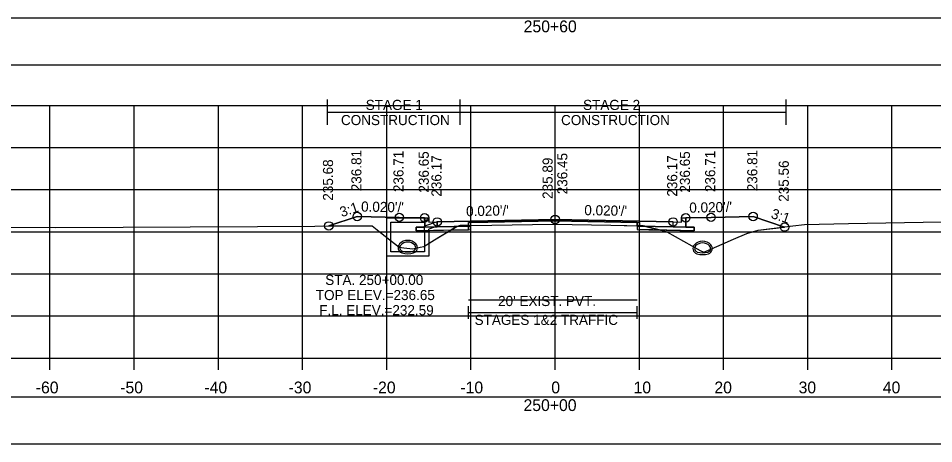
# Model space of a CAD drawing. Extents: x 1369627 to 1374022, y 380035 to 398173.
# Drawn here: x 1372034.8 to 1372143.5, y 391191.1 to 391241.7 of the extents above; entities that cross this region are included whole.
import ezdxf

# ---------------------------------------------------------------- set-up
doc = ezdxf.new("R2010")
doc.units = 0
for name, color, linetype in [('Default', 7, 'Continuous'), ('R_Alt Surface', 7, 'Continuous'), ('R_Axis', 7, 'Continuous'), ('R_Axis Annot', 7, 'Continuous'), ('R_Drive', 7, 'Continuous'), ('R_Exist Surface', 7, 'Continuous'), ('R_Fin Surface', 7, 'Continuous'), ('R_Grid', 7, 'Continuous'), ('R_MOT', 7, 'Continuous'), ('R_No Plot', 7, 'Continuous'), ('R_Water', 7, 'Continuous'), ('R_Water Annot', 7, 'Continuous'), ('R_Xsect Elev', 7, 'Continuous'), ('R_Xsect Slope', 7, 'Continuous'), ('T_Vehicle Path Rt', 7, 'Continuous')]:
    doc.layers.add(name, color=color, linetype=linetype)

msp = doc.modelspace()

# ---------------------------------------------------------------- linework, layer by layer
at = {"layer": 'Default'}
for p, q in [((1372088.25, 391205.99), (1372088.25, 391207.49)), ((1372108.25, 391205.99), (1372108.25, 391207.49)), ((1372088.25, 391206.74), (1372108.25, 391206.74))]:
    msp.add_line(p, q, dxfattribs=at)
for points in [[(1371948.53, 391236.17), (1372248.53, 391236.17), (1372248.53, 391241.69), (1371948.53, 391241.69)], [(1372083.02, 391217.98), (1372083.52, 391217.98), (1372083.53, 391217.48), (1372084.53, 391217.5), (1372084.53, 391216.91), (1372083.03, 391216.88)], [(1372113.53, 391217.48), (1372113.54, 391217.98), (1372114.04, 391217.98), (1372114.03, 391216.88), (1372112.53, 391216.91), (1372112.53, 391217.5)], [(1371948.53, 391191.15), (1372248.53, 391191.15), (1372248.53, 391196.67), (1371948.53, 391196.67)]]:
    msp.add_lwpolyline(points, close=True, dxfattribs=at)
at = {"layer": 'R_Alt Surface'}
msp.add_lwpolyline([(1372083.03, 391217.98), (1372083.03, 391216.88), (1372084.53, 391216.91), (1372088.25, 391216.99), (1372088.25, 391217.41), (1372098.53, 391217.61), (1372108.25, 391217.42), (1372108.25, 391217), (1372112.53, 391216.91), (1372114.03, 391216.88), (1372114.03, 391217.98)], dxfattribs=at)
for points in [[(1372082.03, 391216.86), (1372083.03, 391216.88), (1372084.53, 391216.91), (1372088.25, 391216.99), (1372088.25, 391216.57), (1372082.03, 391216.45)], [(1372115.03, 391216.86), (1372114.03, 391216.88), (1372112.53, 391216.91), (1372108.25, 391217), (1372108.25, 391216.58), (1372115.03, 391216.45)]]:
    msp.add_lwpolyline(points, close=True, dxfattribs=at)
at = {"layer": 'R_Axis'}
for p, q in [((1371948.53, 391201.33), (1372248.53, 391201.33)), ((1372038.53, 391199.93), (1372038.53, 391201.33)), ((1372048.53, 391199.93), (1372048.53, 391201.33)), ((1372058.53, 391199.93), (1372058.53, 391201.33)), ((1372068.53, 391199.93), (1372068.53, 391201.33)), ((1372078.53, 391199.93), (1372078.53, 391201.33)), ((1372088.53, 391199.93), (1372088.53, 391201.33)), ((1372098.53, 391199.93), (1372098.53, 391201.33)), ((1372108.53, 391199.93), (1372108.53, 391201.33)), ((1372118.53, 391199.93), (1372118.53, 391201.33)), ((1372128.53, 391199.93), (1372128.53, 391201.33)), ((1372138.53, 391199.93), (1372138.53, 391201.33))]:
    msp.add_line(p, q, dxfattribs=at)
at = {"layer": 'R_Drive'}
for centre, radius, start, end in [((1372116.04, 391213.85), 1.35, 43.6485, 136.3515), ((1372115.53, 391214.34), 0.646, 136.3515, 253.9529), ((1372115.53, 391214.34), 0.438, 136.3515, 253.9529), ((1372116.04, 391213.85), 1.15, 43.6485, 136.3515), ((1372116.04, 391216.12), 2.29, 253.9529, 286.0471), ((1372116.55, 391214.34), 0.438, 286.0471, 43.6485), ((1372116.55, 391214.34), 0.646, 286.0471, 43.6485), ((1372116.04, 391216.12), 2.5, 253.9529, 286.0471)]:
    msp.add_arc(centre, radius, start, end, dxfattribs=at)
at = {"layer": 'R_Exist Surface'}
msp.add_lwpolyline([(1371994.28, 391216.96), (1372039.22, 391216.82), (1372063.18, 391216.97), (1372076.78, 391217.05), (1372077.8, 391216.24), (1372080.01, 391214.49), (1372080.56, 391214.43), (1372081.62, 391214.31), (1372082.48, 391214.48), (1372082.92, 391214.57), (1372084.18, 391215.37), (1372086.85, 391216.97), (1372087.11, 391217.03), (1372087.26, 391217.07), (1372091.01, 391217.12), (1372098.25, 391217.23), (1372105.16, 391217.1), (1372108.99, 391217.02), (1372111.39, 391216.44), (1372111.79, 391216.33), (1372115.77, 391214.1), (1372116.17, 391213.89), (1372116.74, 391214.16), (1372119.71, 391215.44), (1372121.28, 391216.12), (1372122.62, 391216.5), (1372126.75, 391217.02), (1372128.14, 391217.21), (1372133.37, 391217.3), (1372144.44, 391217.52)], dxfattribs=at)
at = {"layer": 'R_Fin Surface'}
msp.add_lwpolyline([(1372071.65, 391217.02), (1372075.02, 391218.14), (1372080.02, 391218.04), (1372083.02, 391217.98), (1372083.52, 391217.98), (1372083.53, 391217.48), (1372084.53, 391217.5), (1372086.53, 391217.54), (1372098.53, 391217.78), (1372110.53, 391217.54), (1372112.53, 391217.5), (1372113.53, 391217.48), (1372113.54, 391217.98), (1372114.04, 391217.98), (1372117.04, 391218.04), (1372122.04, 391218.14), (1372125.78, 391216.89)], dxfattribs=at)
at = {"layer": 'R_Grid'}
for p, q in [((1371948.53, 391231.33), (1372248.53, 391231.33)), ((1372038.53, 391201.33), (1372038.53, 391231.33)), ((1372048.53, 391201.33), (1372048.53, 391231.33)), ((1372058.53, 391201.33), (1372058.53, 391231.33)), ((1372068.53, 391201.33), (1372068.53, 391231.33)), ((1372078.53, 391201.33), (1372078.53, 391231.33)), ((1372088.53, 391201.33), (1372088.53, 391231.33)), ((1372098.53, 391201.33), (1372098.53, 391231.33)), ((1372108.53, 391201.33), (1372108.53, 391231.33)), ((1372118.53, 391201.33), (1372118.53, 391231.33)), ((1372128.53, 391201.33), (1372128.53, 391231.33)), ((1372138.53, 391201.33), (1372138.53, 391231.33)), ((1371948.53, 391226.33), (1372248.53, 391226.33)), ((1371948.53, 391221.33), (1372248.53, 391221.33)), ((1371948.53, 391216.33), (1372248.53, 391216.33)), ((1371948.53, 391211.33), (1372248.53, 391211.33)), ((1371948.53, 391206.33), (1372248.53, 391206.33)), ((1371948.53, 391201.33), (1372248.53, 391201.33))]:
    msp.add_line(p, q, dxfattribs=at)
at = {"layer": 'R_MOT'}
for p, q in [((1372071.48, 391229.04), (1372071.48, 391232.04)), ((1372087.26, 391229.04), (1372087.26, 391232.04)), ((1372125.97, 391229.04), (1372125.97, 391232.04)), ((1372071.48, 391230.54), (1372125.97, 391230.54))]:
    msp.add_line(p, q, dxfattribs=at)
at = {"layer": 'R_No Plot'}
for points in [[(1372083.02, 391217.98), (1372083.03, 391216.88), (1372084.53, 391216.91), (1372088.53, 391216.99), (1372088.53, 391217.41), (1372098.53, 391217.61), (1372108.53, 391217.41), (1372108.53, 391216.99), (1372112.53, 391216.91), (1372114.03, 391216.88), (1372114.04, 391217.98)], [(1372088.25, 391208.23), (1372108.25, 391208.23)]]:
    msp.add_lwpolyline(points, dxfattribs=at)
for points in [[(1372098.53, 391217.78), (1372086.53, 391217.54), (1372084.53, 391217.5), (1372084.53, 391216.91), (1372088.53, 391216.99), (1372088.53, 391217.41), (1372098.53, 391217.61), (1372108.53, 391217.41), (1372108.53, 391216.99), (1372112.53, 391216.91), (1372112.53, 391217.5), (1372110.53, 391217.54)], [(1372088.53, 391216.99), (1372084.53, 391216.91), (1372083.03, 391216.88), (1372082.03, 391216.86), (1372082.03, 391216.45), (1372088.53, 391216.58)], [(1372108.53, 391216.99), (1372112.53, 391216.91), (1372114.03, 391216.88), (1372115.03, 391216.86), (1372115.03, 391216.45), (1372108.53, 391216.58)]]:
    msp.add_lwpolyline(points, close=True, dxfattribs=at)
for centre in [(1372075.02, 391218.14), (1372080.02, 391218.04), (1372083.02, 391217.98), (1372098.53, 391217.78), (1372114.04, 391217.98), (1372117.04, 391218.04), (1372122.04, 391218.14), (1372071.65, 391217.02), (1372084.53, 391217.5), (1372112.53, 391217.5), (1372125.78, 391216.89)]:
    msp.add_circle(centre, 0.5, dxfattribs=at)
at = {"layer": 'R_Water'}
for p, q in [((1372078.52, 391217.98), (1372083.27, 391217.98)), ((1372078.52, 391216.48), (1372078.52, 391217.98)), ((1372079.02, 391216.48), (1372079.02, 391217.48)), ((1372079.02, 391217.48), (1372083.02, 391217.48)), ((1372083.35, 391217.82), (1372083.02, 391217.48)), ((1372084.52, 391217.5), (1372083.02, 391216.98)), ((1372083.35, 391217.82), (1372083.27, 391217.98)), ((1372083.02, 391216.48), (1372083.02, 391216.98)), ((1372084.52, 391216.98), (1372083.52, 391216.63)), ((1372083.52, 391216.48), (1372083.52, 391216.63))]:
    msp.add_line(p, q, dxfattribs=at)
for points in [[(1372084.52, 391216.98), (1372084.52, 391217.5)], [(1372083.52, 391216.48), (1372083.52, 391213.43), (1372081.02, 391213.43), (1372078.52, 391213.43), (1372078.52, 391216.48)], [(1372083.02, 391216.48), (1372083.02, 391213.93), (1372081.02, 391213.93), (1372079.02, 391213.93), (1372079.02, 391216.48)]]:
    msp.add_lwpolyline(points, dxfattribs=at)
for centre, radius, start, end in [((1372081.02, 391213.95), 1.35, 43.6485, 136.3515), ((1372081.02, 391213.95), 1.35, 43.6485, 136.3515), ((1372081.02, 391213.95), 1.35, 43.6485, 136.3515), ((1372081.02, 391213.95), 1.35, 43.6485, 136.3515), ((1372081.02, 391213.95), 1.15, 43.6485, 136.3515), ((1372081.02, 391213.95), 1.15, 43.6485, 136.3515), ((1372081.02, 391213.95), 1.15, 43.6485, 136.3515), ((1372081.02, 391213.95), 1.15, 43.6485, 136.3515), ((1372080.51, 391214.44), 0.646, 136.3515, 253.9529), ((1372080.51, 391214.44), 0.646, 136.3515, 253.9529), ((1372080.51, 391214.44), 0.646, 136.3515, 253.9529), ((1372080.51, 391214.44), 0.646, 136.3515, 253.9529), ((1372080.51, 391214.44), 0.438, 136.3515, 253.9529), ((1372080.51, 391214.44), 0.438, 136.3515, 253.9529), ((1372080.51, 391214.44), 0.438, 136.3515, 253.9529), ((1372080.51, 391214.44), 0.438, 136.3515, 253.9529), ((1372081.02, 391216.22), 2.29, 253.9529, 286.0471), ((1372081.02, 391216.22), 2.29, 253.9529, 286.0471), ((1372081.02, 391216.22), 2.29, 253.9529, 286.0471), ((1372081.02, 391216.22), 2.29, 253.9529, 286.0471), ((1372081.53, 391214.44), 0.438, 286.0471, 43.6485), ((1372081.53, 391214.44), 0.438, 286.0471, 43.6485), ((1372081.53, 391214.44), 0.438, 286.0471, 43.6485), ((1372081.53, 391214.44), 0.438, 286.0471, 43.6485), ((1372081.53, 391214.44), 0.646, 286.0471, 43.6485), ((1372081.53, 391214.44), 0.646, 286.0471, 43.6485), ((1372081.53, 391214.44), 0.646, 286.0471, 43.6485), ((1372081.53, 391214.44), 0.646, 286.0471, 43.6485), ((1372081.02, 391216.22), 2.5, 253.9529, 286.0471), ((1372081.02, 391216.22), 2.5, 253.9529, 286.0471), ((1372081.02, 391216.22), 2.5, 253.9529, 286.0471), ((1372081.02, 391216.22), 2.5, 253.9529, 286.0471)]:
    msp.add_arc(centre, radius, start, end, dxfattribs=at)
at = {"layer": 'R_Xsect Elev'}
msp.add_line((1372098.53, 391217.23), (1372098.53, 391227.23), dxfattribs=at)
at = {"layer": 'T_Vehicle Path Rt'}
for p, q in [((1372083.03, 391216.88), (1372083.02, 391217.98)), ((1372108.25, 391217.04), (1372108.25, 391217.42)), ((1372114.04, 391217.98), (1372114.03, 391216.88)), ((1372086.12, 391216.53), (1372082.03, 391216.45)), ((1372086.84, 391216.96), (1372086.12, 391216.53)), ((1372086.85, 391216.97), (1372088.25, 391216.99)), ((1372088.25, 391217.08), (1372087.26, 391217.07)), ((1372088.25, 391216.99), (1372088.25, 391217.08)), ((1372108.25, 391217.04), (1372108.25, 391217)), ((1372109.16, 391216.98), (1372108.25, 391217)), ((1372108.25, 391217), (1372109.16, 391216.98)), ((1372111.04, 391216.53), (1372109.16, 391216.98)), ((1372111.04, 391216.53), (1372111.39, 391216.44))]:
    msp.add_line(p, q, dxfattribs=at)
for points in [[(1372083.02, 391217.98), (1372080.02, 391218.04), (1372075.02, 391218.14), (1372071.65, 391217.02)], [(1372108.25, 391217.42), (1372098.53, 391217.61), (1372088.25, 391217.41), (1372088.25, 391217.08)], [(1372088.25, 391217.08), (1372091.01, 391217.12), (1372098.25, 391217.23), (1372105.16, 391217.1), (1372108.25, 391217.04)], [(1372125.78, 391216.89), (1372122.04, 391218.14), (1372117.04, 391218.04), (1372114.04, 391217.98)], [(1372071.65, 391217.02), (1372076.78, 391217.05), (1372077.8, 391216.24), (1372080.01, 391214.49), (1372080.56, 391214.43), (1372081.62, 391214.31), (1372082.48, 391214.48), (1372082.92, 391214.57), (1372084.18, 391215.37), (1372085.83, 391216.36), (1372086.12, 391216.53)], [(1372082.03, 391216.45), (1372082.03, 391216.86), (1372083.03, 391216.88)], [(1372086.12, 391216.53), (1372088.25, 391216.57), (1372088.25, 391216.99)], [(1372088.25, 391216.99), (1372086.85, 391216.96), (1372086.84, 391216.96)], [(1372087.26, 391217.07), (1372087.11, 391217.03), (1372086.85, 391216.97)], [(1372109.16, 391216.98), (1372108.99, 391217.02), (1372108.25, 391217.04)], [(1372108.25, 391217), (1372108.25, 391216.58), (1372111.04, 391216.53)], [(1372114.03, 391216.88), (1372115.03, 391216.86), (1372115.03, 391216.45), (1372111.04, 391216.53)], [(1372111.39, 391216.44), (1372111.79, 391216.33), (1372115.77, 391214.1), (1372116.17, 391213.89), (1372116.74, 391214.16), (1372119.71, 391215.44), (1372121.28, 391216.12), (1372122.62, 391216.5), (1372125.78, 391216.89)]]:
    msp.add_lwpolyline(points, dxfattribs=at)

# ---------------------------------------------------------------- texts
at = {"layer": 'R_Axis Annot'}
for s, height, p in [('250+60', 1.4, (1372094.79, 391240.03)), ("20' EXIST. PVT.", 1.2, (1372091.75, 391207.5)), ('STAGES 1&2 TRAFFIC', 1.2, (1372088.96, 391205.26)), ('-60', 1.4, (1372036.84, 391197.13)), ('-50', 1.4, (1372046.87, 391197.13)), ('-40', 1.4, (1372056.87, 391197.13)), ('-30', 1.4, (1372066.87, 391197.13)), ('-20', 1.4, (1372076.87, 391197.13)), ('-10', 1.4, (1372087.27, 391197.13)), ('0', 1.4, (1372098.07, 391197.13)), ('10', 1.4, (1372107.84, 391197.13)), ('20', 1.4, (1372117.44, 391197.13)), ('30', 1.4, (1372127.44, 391197.13)), ('40', 1.4, (1372137.44, 391197.13)), ('250+00', 1.4, (1372094.77, 391195.03))]:
    msp.add_text(s, height=height, dxfattribs=at).set_placement(p)
at = {"layer": 'R_MOT'}
for s, p in [('STAGE 1', (1372076.03, 391230.8)), ('STAGE 2', (1372101.84, 391230.8)), ('CONSTRUCTION', (1372073.09, 391229)), ('CONSTRUCTION', (1372099.23, 391229))]:
    msp.add_text(s, height=1.2, dxfattribs=at).set_placement(p)
at = {"layer": 'R_Water Annot'}
for s, p in [('STA. 250+00.00', (1372071.22, 391210.01)), ('TOP ELEV.=236.65', (1372070.1, 391208.21)), ('F.L. ELEV.=232.59', (1372070.5, 391206.41))]:
    msp.add_text(s, height=1.2, dxfattribs=at).set_placement(p)
at = {"layer": 'R_Xsect Elev'}
for s, p in [('236.81', (1372075.52, 391221.14)), ('236.81', (1372122.54, 391221.14)), ('235.68', (1372072.15, 391220.02)), ('236.71', (1372080.52, 391221.04)), ('236.65', (1372083.52, 391220.98)), ('236.17', (1372085.03, 391220.5)), ('235.89', (1372098.23, 391220.23)), ('236.45', (1372099.98, 391220.78)), ('236.17', (1372113.03, 391220.5)), ('236.65', (1372114.54, 391220.98)), ('236.71', (1372117.54, 391221.04)), ('235.56', (1372126.28, 391219.89))]:
    msp.add_text(s, height=1.2, rotation=90, dxfattribs=at).set_placement(p)
at = {"layer": 'R_Xsect Slope'}
for s, rotation, p in [('3:1', 18.4332, (1372073.18, 391218.05)), ("0.020'/'", 358.8542, (1372075.47, 391218.73)), ("0.020'/'", 1.1458, (1372087.96, 391218.17)), ("0.020'/'", 358.8542, (1372101.98, 391218.31)), ("0.020'/'", 1.1458, (1372114.47, 391218.59)), ('3:1', 341.5668, (1372124.07, 391217.99))]:
    msp.add_text(s, height=1.2, rotation=rotation, dxfattribs=at).set_placement(p)

doc.saveas('drawing.dxf')
